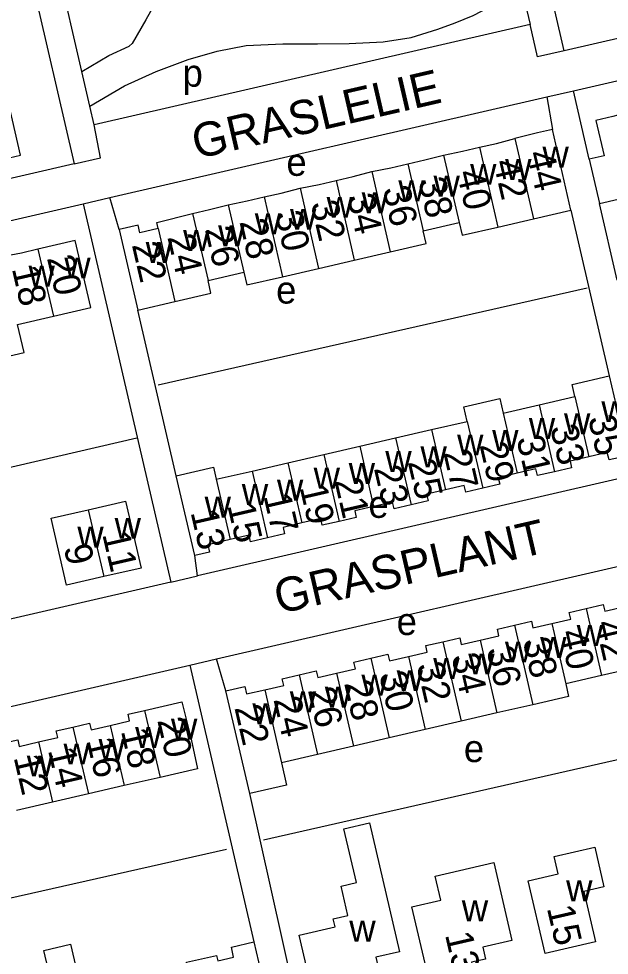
# Model space of a CAD drawing. Extents: x 155696 to 157795, y 382328 to 384028.
# Drawn here: x 157117.5 to 157204.2, y 383313 to 383450.5 of the extents above; entities that cross this region are included whole.
import ezdxf

# ---------------------------------------------------------------- set-up
doc = ezdxf.new("R2010")
doc.units = 0
for name, color, linetype in [('BLT_Basislijn', 7, 'Continuous'), ('BLT_Bebouwing', 7, 'Continuous'), ('BLT_Centroide', 7, 'Continuous'), ('BLT_Huisnummer', 7, 'Continuous'), ('BLT_Huisnummer_ tussenligend', 7, 'Continuous'), ('BLT_Onderverdeling_panden', 7, 'Continuous'), ('BLT_Straatnaam', 7, 'Continuous')]:
    doc.layers.add(name, color=color, linetype=linetype)

msp = doc.modelspace()

# ---------------------------------------------------------------- linework, layer by layer
at = {"layer": 'BLT_Basislijn'}
for p, q in [((157195, 383438.99), (157198.9, 383439.89)), ((157127.02, 383423.29), (157130.92, 383424.19)), ((157137.99, 383396.72), (157200.91, 383410.94)), ((157079.95, 383376.24), (157134.89, 383388.93)), ((157139.85, 383367.75), (157143.75, 383368.65)), ((157142.66, 383355.57), (157146.56, 383356.47)), ((157216.43, 383344.18), (157153.46, 383329.87)), ((157148, 383328.52), (157085.28, 383314.32))]:
    msp.add_line(p, q, dxfattribs=at)
for points in [[(157197.55, 383445.74), (157191.13, 383473.51)], [(157269.42, 383462.34), (157197.55, 383445.74)], [(157141.11, 383461.96), (157140.77, 383460.4), (157140.06, 383458.32), (157139.19, 383456.17), (157137.8, 383453.17), (157136.19, 383450.31), (157134.17, 383446.83), (157133.76, 383446.42)], [(157119.26, 383456.9), (157125.67, 383429.13), (157061.59, 383414.33)], [(157126.81, 383442.73), (157123.32, 383457.85)], [(157198.9, 383439.89), (157270.77, 383456.49)], [(157127.99, 383437.63), (157133.07, 383440.6), (157137.69, 383442.73), (157142.38, 383444.45), (157146.64, 383445.69), (157150.91, 383446.52), (157156.26, 383446.78), (157161.37, 383446.78), (157165.99, 383446.83), (157170.98, 383447.04), (157175.12, 383447.7), (157179.02, 383448.92), (157181.55, 383449.83), (157184.22, 383450.94), (157186.55, 383452.13), (157188.73, 383453.36), (157191.3, 383454.97)], [(157191.3, 383454.97), (157192.54, 383449.62)], [(157192.54, 383449.62), (157128.63, 383434.86)], [(157197.55, 383445.74), (157193.64, 383444.84), (157192.54, 383449.62)], [(157126.81, 383442.73), (157130.76, 383445.04), (157133.76, 383446.42)], [(157127.99, 383437.63), (157126.81, 383442.73)], [(157130.92, 383424.19), (157195, 383438.99), (157195.81, 383434.18)], [(157201.22, 383429.84), (157198.9, 383439.89)], [(157128.63, 383434.86), (157127.99, 383437.63)], [(157125.67, 383429.13), (157129.56, 383430.04), (157128.63, 383434.86)], [(157132.3, 383419.51), (157130.92, 383424.19)], [(157062.94, 383408.49), (157127.02, 383423.29), (157135.23, 383387.74)], [(157198.54, 383422.36), (157204.15, 383398.03)], [(157205.33, 383412.09), (157202.73, 383423.33)], [(157140.66, 383383.34), (157135.03, 383407.69)], [(157135.23, 383387.74), (157139.85, 383367.75)], [(157206.87, 383386.31), (157207.83, 383383.45), (157143.75, 383368.65), (157143.36, 383371.64)], [(157146.56, 383356.47), (157210.64, 383371.27), (157211.45, 383366.46)], [(157139.85, 383367.75), (157075.77, 383352.95)], [(157147.94, 383351.79), (157146.56, 383356.47)], [(157078.58, 383340.77), (157142.66, 383355.57), (157152.05, 383314.94)], [(157214.18, 383354.66), (157223.47, 383315.74), (157159.39, 383300.93), (157151.43, 383336.7)]]:
    msp.add_lwpolyline(points, dxfattribs=at)
at = {"layer": 'BLT_Bebouwing'}
for p, q in [((157201.22, 383429.84), (157202.73, 383423.33)), ((157187.79, 383419.88), (157193.06, 383421.09)), ((157176.87, 383419.33), (157182.14, 383420.54)), ((157166.75, 383415.02), (157172.01, 383416.23)), ((157161.49, 383413.8), (157166.75, 383415.02)), ((157145.31, 383412.03), (157150.57, 383413.25)), ((157156.23, 383412.58), (157161.49, 383413.8)), ((157117.38, 383405.58), (157122.64, 383406.8)), ((157193.86, 383393.78), (157199.12, 383395)), ((157188.6, 383392.57), (157193.86, 383393.78)), ((157178.08, 383390.14), (157183.34, 383391.35)), ((157172.81, 383388.92), (157178.08, 383390.14)), ((157167.55, 383387.71), (157172.81, 383388.92)), ((157162.29, 383386.49), (157167.55, 383387.71)), ((157151.77, 383384.06), (157157.03, 383385.28)), ((157157.03, 383385.28), (157162.29, 383386.49)), ((157146.51, 383382.85), (157151.77, 383384.06)), ((157187.75, 383360.86), (157190.25, 383361.43)), ((157208.3, 383355.26), (157203.04, 383354.04)), ((157203.04, 383354.04), (157197.78, 383352.83)), ((157151.43, 383336.7), (157147.94, 383351.79)), ((157192.94, 383349.75), (157187.68, 383348.54)), ((157187.68, 383348.54), (157182.42, 383347.32)), ((157182.42, 383347.32), (157177.16, 383346.11)), ((157177.16, 383346.11), (157171.9, 383344.89)), ((157171.9, 383344.89), (157166.63, 383343.67)), ((157166.63, 383343.67), (157161.37, 383342.46)), ((157161.37, 383342.46), (157156.11, 383341.24)), ((157138.28, 383339.08), (157133.02, 383337.87)), ((157133.02, 383337.87), (157127.76, 383336.65)), ((157127.76, 383336.65), (157122.5, 383335.44)), ((157122.5, 383335.44), (157117.23, 383334.22))]:
    msp.add_line(p, q, dxfattribs=at)
for points in [[(157102.47, 383431.13), (157103.4, 383427.09), (157107.98, 383428.15), (157106.56, 383434.33), (157113, 383435.82), (157114.42, 383429.66), (157117.82, 383430.44), (157115.3, 383441.36)], [(157207.62, 383436.86), (157204.69, 383436.1), (157202.2, 383435.52), (157203.39, 383430.33), (157201.22, 383429.84)], [(157195.81, 383434.18), (157193.64, 383433.68), (157190.33, 383432.86)], [(157198.54, 383422.36), (157195.81, 383434.18)], [(157185.13, 383431.58), (157187.62, 383432.15), (157190.33, 383432.86)], [(157179.85, 383430.44), (157182.63, 383431), (157185.13, 383431.58)], [(157169.32, 383428.01), (157172.11, 383428.57), (157174.61, 383429.15)], [(157174.61, 383429.15), (157177.1, 383429.72), (157179.85, 383430.44)], [(157164.08, 383426.72), (157166.58, 383427.29), (157169.32, 383428.01)], [(157158.8, 383425.58), (157161.59, 383426.14), (157164.08, 383426.72)], [(157153.56, 383424.29), (157156.05, 383424.86), (157158.8, 383425.58)], [(157202.73, 383423.33), (157210.32, 383425.09)], [(157148.28, 383423.15), (157151.07, 383423.71), (157153.56, 383424.29)], [(157143.04, 383421.86), (157145.53, 383422.43), (157148.28, 383423.15)], [(157193.06, 383421.09), (157198.54, 383422.36)], [(157138, 383419.67), (157137.8, 383420.56), (157143.04, 383421.86)], [(157138, 383419.67), (157135.3, 383419.04), (157135.05, 383420.14), (157132.3, 383419.51)], [(157132.3, 383419.51), (157135.03, 383407.69)], [(157182.14, 383420.54), (157182.57, 383418.67), (157187.79, 383419.88)], [(157172.01, 383416.23), (157177.31, 383417.45), (157176.87, 383419.33)], [(157122.64, 383406.8), (157128.1, 383408.06), (157125.84, 383417.88), (157120.37, 383416.62)], [(157120.37, 383416.62), (157117.93, 383416.06), (157115.08, 383415.49)], [(157150.57, 383413.25), (157151, 383411.38), (157156.23, 383412.58)], [(157140.44, 383408.94), (157145.74, 383410.16), (157145.31, 383412.03)], [(157135.03, 383407.69), (157140.44, 383408.94)], [(157112.12, 383404.37), (157113.06, 383400.23), (157118.33, 383401.44), (157117.38, 383405.58)], [(157199.12, 383395), (157198.71, 383396.77), (157204.15, 383398.03)], [(157204.15, 383398.03), (157206.87, 383386.31)], [(157183.34, 383391.35), (157182.85, 383393.49), (157188.11, 383394.71), (157188.6, 383392.57)], [(157206.87, 383386.31), (157204.12, 383385.68), (157203.86, 383386.78), (157201.16, 383386.15)], [(157201.16, 383386.15), (157198.4, 383385.51), (157198.62, 383384.54), (157196.13, 383383.96)], [(157140.66, 383383.34), (157146.1, 383384.6), (157146.51, 383382.85)], [(157196.13, 383383.96), (157193.63, 383383.39), (157193.41, 383384.36), (157190.64, 383383.72)], [(157143.36, 383371.64), (157140.66, 383383.34)], [(157190.64, 383383.72), (157187.87, 383383.08), (157188.1, 383382.11), (157185.61, 383381.53)], [(157180.12, 383381.29), (157177.35, 383380.65), (157177.58, 383379.68), (157175.08, 383379.1)], [(157185.61, 383381.53), (157183.11, 383380.96), (157182.89, 383381.93), (157180.12, 383381.29)], [(157127.75, 383378.38), (157133.21, 383379.64), (157135.48, 383369.82), (157130.01, 383368.56)], [(157130.01, 383368.56), (157124.55, 383367.29), (157122.28, 383377.12), (157127.75, 383378.38)], [(157169.6, 383378.86), (157166.83, 383378.22), (157167.05, 383377.25), (157164.56, 383376.67)], [(157175.08, 383379.1), (157172.59, 383378.53), (157172.36, 383379.5), (157169.6, 383378.86)], [(157164.56, 383376.67), (157162.07, 383376.1), (157161.84, 383377.07), (157159.07, 383376.43)], [(157159.07, 383376.43), (157156.31, 383375.79), (157156.53, 383374.82), (157154.04, 383374.24)], [(157154.04, 383374.24), (157151.54, 383373.66), (157151.32, 383374.64), (157148.55, 383374)], [(157148.55, 383374), (157145.28, 383373.24), (157145.53, 383372.14), (157144.44, 383371.89), (157143.36, 383371.64)], [(157195.74, 383361.67), (157198.5, 383362.31), (157198.28, 383363.29), (157200.77, 383363.86)], [(157200.77, 383363.86), (157203.27, 383364.44), (157203.49, 383363.46), (157206.26, 383364.1)], [(157190.25, 383361.43), (157192.74, 383362.01), (157192.97, 383361.03), (157195.74, 383361.67)], [(157185.21, 383359.24), (157187.98, 383359.88), (157187.75, 383360.86)], [(157179.73, 383359), (157182.22, 383359.58), (157182.45, 383358.6), (157185.21, 383359.24)], [(157174.69, 383356.81), (157177.46, 383357.45), (157177.23, 383358.42), (157179.73, 383359)], [(157164.17, 383354.38), (157166.93, 383355.02), (157166.71, 383355.99), (157169.2, 383356.57)], [(157169.2, 383356.57), (157171.7, 383357.15), (157171.92, 383356.17), (157174.69, 383356.81)], [(157153.64, 383351.95), (157156.41, 383352.59), (157156.19, 383353.56), (157158.68, 383354.14)], [(157158.68, 383354.14), (157161.17, 383354.72), (157161.4, 383353.74), (157164.17, 383354.38)], [(157147.94, 383351.79), (157150.69, 383352.43), (157150.94, 383351.33), (157153.64, 383351.95)], [(157197.78, 383352.83), (157198.2, 383350.97), (157192.94, 383349.75)], [(157136.01, 383348.9), (157141.48, 383350.17), (157142.84, 383344.69), (157143.75, 383340.34), (157138.28, 383339.08)], [(157130.98, 383346.71), (157133.8, 383347.37), (157133.58, 383348.34), (157136.01, 383348.9)], [(157125.49, 383346.47), (157127.92, 383347.04), (157128.15, 383346.06), (157130.98, 383346.71)], [(157120.45, 383344.28), (157123.28, 383344.94), (157123.05, 383345.91), (157125.49, 383346.47)], [(157114.97, 383344.04), (157117.4, 383344.6), (157117.63, 383343.63), (157120.45, 383344.28)], [(157156.11, 383341.24), (157156.84, 383337.95), (157151.43, 383336.7)], [(157153.4, 383309.09), (157150.18, 383308.35), (157151.19, 383303.97), (157148.76, 383303.4), (157148.94, 383302.62), (157144.55, 383301.61), (157142.17, 383311.94), (157146.55, 383312.95), (157146.73, 383312.17), (157149.07, 383312.71), (157148.73, 383314.17), (157152.05, 383314.94)], [(157152.05, 383314.94), (157153.4, 383309.09)]]:
    msp.add_lwpolyline(points, dxfattribs=at)
for points in [[(157161.12, 383305.44), (157158.69, 383315.93), (157163.95, 383317.14), (157163.67, 383318.32), (157165.82, 383318.82), (157164.83, 383323.11), (157167.08, 383323.63), (157165.25, 383331.54), (157168.99, 383332.4), (157173.37, 383313.46), (157169.94, 383312.67), (157170.9, 383308.49), (157168.66, 383307.97), (157168.54, 383308.51), (157166.92, 383308.13), (157167.22, 383306.85)], [(157192.28, 383323.92), (157196.66, 383324.94), (157196.08, 383327.47), (157202.02, 383328.84), (157203.37, 383323), (157200.45, 383322.32), (157202.16, 383314.92), (157194.75, 383313.21)], [(157175.22, 383320.09), (157179.46, 383321.07), (157178.64, 383324.59), (157187.22, 383326.57), (157189.85, 383315.15), (157185.61, 383314.18), (157186.02, 383312.42), (157183.97, 383311.95), (157184.24, 383310.78), (157177.72, 383309.27)], [(157116.12, 383306.82), (157122.48, 383308.3), (157121.22, 383313.67), (157125.12, 383314.58), (157127.91, 383302.65), (157124.35, 383301.82), (157125.22, 383298.12), (157122.38, 383297.45), (157122.59, 383296.52), (157118.81, 383295.64)]]:
    msp.add_lwpolyline(points, close=True, dxfattribs=at)
at = {"layer": 'BLT_Onderverdeling_panden'}
for p, q in [((157190.33, 383432.86), (157193.06, 383421.09)), ((157185.13, 383431.58), (157187.79, 383419.88)), ((157174.61, 383429.15), (157176.87, 383419.33)), ((157179.85, 383430.44), (157182.14, 383420.54)), ((157169.32, 383428.01), (157172.01, 383416.23)), ((157164.08, 383426.72), (157166.75, 383415.02)), ((157158.8, 383425.58), (157161.49, 383413.8)), ((157153.56, 383424.29), (157156.23, 383412.58)), ((157148.28, 383423.15), (157150.57, 383413.25)), ((157143.04, 383421.86), (157145.31, 383412.03)), ((157138, 383419.67), (157140.44, 383408.94)), ((157120.37, 383416.62), (157122.64, 383406.8)), ((157199.12, 383395), (157201.16, 383386.15)), ((157193.86, 383393.78), (157196.13, 383383.96)), ((157188.6, 383392.57), (157190.64, 383383.72)), ((157183.34, 383391.35), (157185.61, 383381.53)), ((157178.08, 383390.14), (157180.12, 383381.29)), ((157172.81, 383388.92), (157175.08, 383379.1)), ((157167.55, 383387.71), (157169.6, 383378.86)), ((157157.03, 383385.28), (157159.07, 383376.43)), ((157162.29, 383386.49), (157164.56, 383376.67)), ((157151.77, 383384.06), (157154.04, 383374.24)), ((157146.51, 383382.85), (157148.55, 383374)), ((157127.75, 383378.38), (157130.01, 383368.56)), ((157200.77, 383363.86), (157203.04, 383354.04)), ((157190.25, 383361.43), (157192.94, 383349.75)), ((157185.21, 383359.24), (157187.68, 383348.54)), ((157179.73, 383359), (157182.42, 383347.32)), ((157169.2, 383356.57), (157171.9, 383344.89)), ((157174.69, 383356.81), (157177.16, 383346.11)), ((157158.68, 383354.14), (157161.37, 383342.46)), ((157164.17, 383354.38), (157166.63, 383343.67)), ((157153.64, 383351.95), (157156.11, 383341.24)), ((157136.01, 383348.9), (157138.28, 383339.08)), ((157130.98, 383346.71), (157133.02, 383337.87)), ((157125.49, 383346.47), (157127.76, 383336.65)), ((157120.45, 383344.28), (157122.5, 383335.44))]:
    msp.add_line(p, q, dxfattribs=at)
msp.add_lwpolyline([(157195.74, 383361.67), (157196.76, 383357.25), (157197.78, 383352.83)], dxfattribs=at)

# ---------------------------------------------------------------- texts
at = {"layer": 'BLT_Centroide'}
for s, p in [('p', (157141.57, 383440.48)), ('e', (157156.81, 383427.39)), ('w', (157194.36, 383428.61)), ('w', (157183.75, 383426.08)), ('w', (157188.89, 383426.77)), ('w', (157173.22, 383423.66)), ('w', (157178.38, 383424.34)), ('w', (157162.7, 383421.23)), ('w', (157167.84, 383421.91)), ('w', (157157.33, 383419.47)), ('w', (157152.17, 383418.8)), ('w', (157146.8, 383417.03)), ('w', (157141.66, 383416.36)), ('w', (157136.17, 383414.59)), ('w', (157124.23, 383412.33)), ('w', (157118.98, 383411.14)), ('e', (157155.3, 383408.64)), ('w', (157203, 383391.23)), ('w', (157197.52, 383389.45)), ('w', (157192.36, 383388.78)), ('w', (157181.84, 383386.34)), ('w', (157186.98, 383387.02)), ('w', (157171.31, 383383.91)), ('w', (157176.47, 383384.59)), ('w', (157165.94, 383382.17)), ('w', (157160.8, 383381.48)), ('w', (157155.42, 383379.73)), ('w', (157150.27, 383379.06)), ('w', (157144.81, 383377.22)), ('e', (157168.84, 383377.18)), ('w', (157131.61, 383374.11)), ('w', (157126.14, 383372.83)), ('e', (157172.97, 383359.98)), ('w', (157199.39, 383358.36)), ('w', (157188.86, 383355.95)), ('w', (157194.02, 383356.62)), ('w', (157178.34, 383353.52)), ('w', (157183.48, 383354.19)), ('w', (157167.81, 383351.08)), ('w', (157172.97, 383351.75)), ('w', (157162.44, 383349.31)), ('w', (157157.3, 383348.64)), ('w', (157151.81, 383346.88)), ('w', (157139.88, 383344.61)), ('w', (157134.62, 383343.42)), ('w', (157124.11, 383340.98)), ('w', (157129.25, 383341.66)), ('e', (157182.83, 383341.33)), ('w', (157118.73, 383339.22)), ('w', (157197.83, 383320.89)), ('w', (157182.53, 383317.94)), ('w', (157166.03, 383314.97))]:
    msp.add_text(s, height=4, dxfattribs=at).set_placement(p)
at = {"layer": 'BLT_Huisnummer'}
for s, rotation, p in [('44', 283.0062, (157192.05, 383430.69)), ('40', 283.0062, (157181.76, 383427.87)), ('36', 283.0062, (157170.9, 383425.47)), ('30', 283.0062, (157155.12, 383421.8)), ('26', 283.0062, (157144.83, 383419.54)), ('22', 283.0062, (157134.12, 383417.27)), ('20', 283.0062, (157121.67, 383415.33)), ('35', 283.0064, (157201.03, 383391.82)), ('31', 283.0064, (157190.52, 383388.82)), ('27', 283.0064, (157179.8, 383386.78)), ('21', 283.0064, (157163.82, 383382.65)), ('17', 283.0064, (157153.42, 383380.42)), ('13', 283.0064, (157142.73, 383378.01)), ('11', 283.0063, (157129.78, 383374.79)), ('40', 283.0062, (157196.83, 383360.38)), ('36', 283.0062, (157186.13, 383357.9)), ('30', 283.0062, (157170.38, 383354.22)), ('26', 283.0062, (157159.94, 383351.9)), ('22', 283.0062, (157149.16, 383349.32)), ('20', 283.0062, (157137.85, 383347.47)), ('16', 283.0062, (157127.47, 383344.54)), ('12', 283.0062, (157116.78, 383342.04)), ('15', 283.0085, (157194.99, 383319.91)), ('13', 283.0062, (157180.05, 383316))]:
    msp.add_text(s, height=4, rotation=rotation, dxfattribs=at).set_placement(p)
at = {"layer": 'BLT_Huisnummer_ tussenligend'}
for s, rotation, p in [('42', 283.0062, (157187.12, 383429.41)), ('38', 283.0062, (157176.12, 383426.73)), ('32', 283.0062, (157160.34, 383423.34)), ('34', 283.0062, (157165.69, 383424.34)), ('28', 283.0062, (157149.9, 383420.66)), ('24', 283.0062, (157139.33, 383418.41)), ('18', 283.0062, (157116.52, 383413.78)), ('33', 283.0064, (157195.47, 383390.45)), ('29', 283.0064, (157185.11, 383387.89)), ('25', 283.0064, (157174.59, 383385.4)), ('23', 283.0064, (157169.62, 383384.46)), ('19', 283.0064, (157158.73, 383381.7)), ('15', 283.0064, (157148.12, 383379.03)), ('9', 283.0063, (157124.12, 383372.86)), ('42', 283.0062, (157202.05, 383361.74)), ('38', 283.0062, (157191.44, 383359.18)), ('34', 283.0062, (157180.99, 383356.87)), ('32', 283.0062, (157175.86, 383355.57)), ('28', 283.0062, (157165.25, 383352.92)), ('24', 283.0062, (157154.89, 383350.53)), ('18', 283.0062, (157132.52, 383345.9)), ('14', 283.0062, (157121.82, 383343.08))]:
    msp.add_text(s, height=4, rotation=rotation, dxfattribs=at).set_placement(p)
at = {"layer": 'BLT_Straatnaam'}
for s, rotation, p in [('GRASLELIE', 13.007, (157143.61, 383429.84)), ('GRASPLANT', 13.0064, (157155.68, 383363.05))]:
    msp.add_text(s, height=5, rotation=rotation, dxfattribs=at).set_placement(p)

doc.saveas('drawing.dxf')
